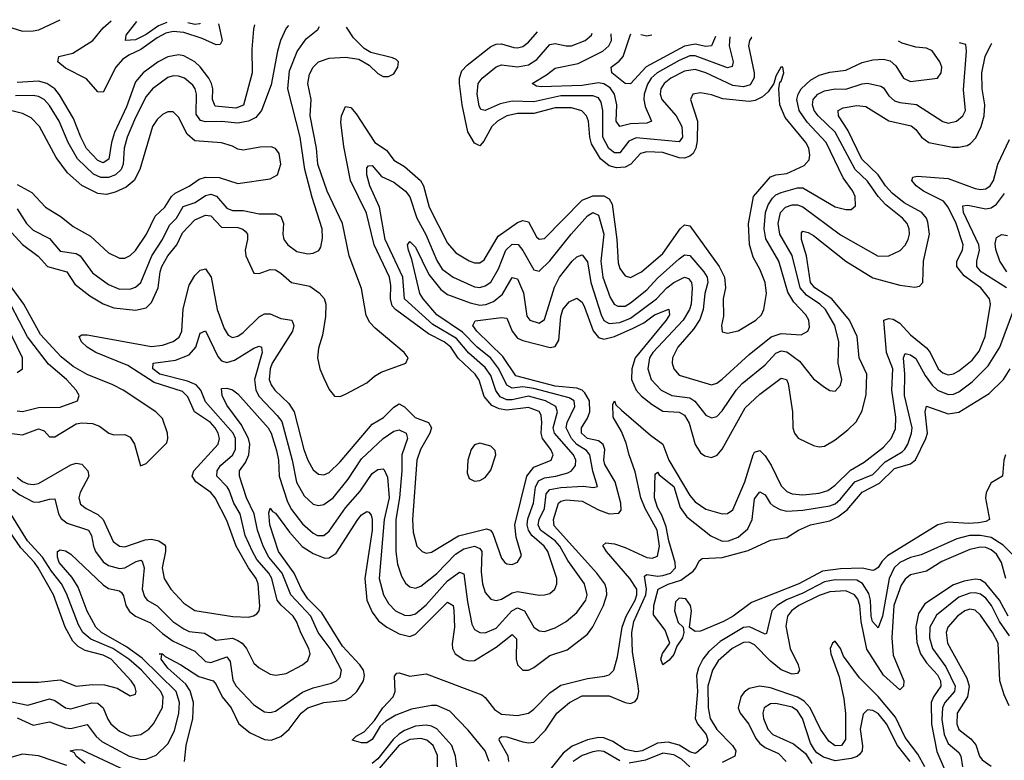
# Model space of a CAD drawing. Header units: inches. Extents: x 1552611 to 1694776, y 811966 to 917215.
# Tile 333 of 549: x 1622720 to 1626379, y 913235 to 915987. Entities that reach past the tile are written whole.
import ezdxf

# ---------------------------------------------------------------- set-up
doc = ezdxf.new("R2010")
doc.units = ezdxf.units.IN
doc.header["$MEASUREMENT"] = 0
doc.layers.add('B6921', color=7, linetype='Continuous')

msp = doc.modelspace()

# ---------------------------------------------------------------- linework, layer by layer
at = {"layer": 'B6921', "color": 5}
for points, elevation in [([(1622650, 915239.9), (1622730, 915152.1), (1622788, 915108), (1622823.3, 915070), (1622894.6, 915050), (1622924, 915004), (1622980.6, 914960.6), (1623030, 914931.5), (1623070, 914915.6), (1623150, 914906.9), (1623190, 914916.6), (1623210, 914935.7), (1623234.2, 914990), (1623241.1, 915050), (1623247.5, 915070), (1623270.3, 915110), (1623303.8, 915150), (1623324.7, 915195.3), (1623370, 915243.8), (1623410, 915260.1), (1623430, 915257.7), (1623470, 915215.9), (1623530, 915215.1), (1623548.9, 915208.9), (1623559.4, 915199.4), (1623565.9, 915190), (1623566.6, 915170), (1623557.7, 915130), (1623560.4, 915110), (1623590, 915045.2), (1623610, 915044.1), (1623650, 915059.1), (1623670, 915056.9), (1623690, 915045.6), (1623730, 915010.1), (1623797.3, 914997.3), (1623832.3, 914972.3), (1623850.6, 914950.6), (1623857.9, 914930), (1623856, 914884), (1623845.2, 914814.8), (1623830, 914766.6), (1623826.3, 914730), (1623834.5, 914690), (1623850, 914654.3), (1623870, 914612.8), (1623890, 914588.2), (1623910, 914586.5), (1623930, 914595), (1624010, 914637), (1624037.6, 914662.4), (1624062.8, 914677.2), (1624154.5, 914710), (1624163.5, 914730), (1624148.9, 914750), (1624040.3, 914840.3), (1624021.1, 914861.1), (1624007.4, 914887.4), (1623990, 914988.3), (1623944.4, 915110), (1623919.2, 915230), (1623862, 915350), (1623827.9, 915450), (1623822.2, 915510), (1623798.9, 915630), (1623803.4, 915690), (1623790.9, 915750), (1623796, 915784), (1623810, 915811), (1623830, 915830.1), (1623870, 915844.4), (1623930, 915848.1), (1623980, 915840), (1624018, 915818), (1624050, 915786.5), (1624070, 915776.5), (1624090, 915775.8), (1624110, 915785.5), (1624124.5, 915810), (1624127, 915830), (1624118.5, 915838.5), (1624105.4, 915845.4), (1624025.1, 915865.1), (1623999.8, 915879.8), (1623959.9, 915919.9), (1623936, 915956), (1623934.2, 915959.8)], 920), ([(1622690, 915956.7), (1622730, 915944.5), (1622770, 915945.1), (1622790.4, 915949.6), (1622870.3, 915987)], 920), ([(1623718.5, 915965.3), (1623710, 915955.1), (1623689.3, 915910), (1623677.5, 915870), (1623654.7, 915745.3), (1623618, 915650), (1623597.1, 915622.9), (1623570.1, 915609.9), (1623530, 915601.9), (1623470, 915609), (1623410, 915606.8), (1623391.9, 915611.9), (1623376, 915636), (1623377, 915710), (1623372, 915730), (1623363.1, 915743.1), (1623331.5, 915770), (1623310, 915777.3), (1623290, 915778.5), (1623270, 915772.7), (1623212.9, 915730), (1623190, 915701.4), (1623150, 915623.4), (1623119.3, 915550), (1623108.4, 915510), (1623104.5, 915450), (1623097.3, 915430), (1623075.5, 915410), (1623050, 915400.2), (1623021.1, 915401.1), (1622993.4, 915413.4), (1622934.9, 915470), (1622899.3, 915530), (1622866.7, 915610), (1622830, 915667.6), (1622810, 915690.7), (1622790, 915701.4), (1622770, 915705.2), (1622704.2, 915704.2)], 940), ([(1623592.4, 915968.5), (1623588.4, 915951.6), (1623582.8, 915877.2), (1623583.9, 915790), (1623551.1, 915668.9), (1623522.4, 915657.6), (1623446.2, 915666.2), (1623436.6, 915690), (1623437.1, 915730), (1623432.3, 915750), (1623422.5, 915770), (1623390, 915811.6), (1623370, 915830.3), (1623330, 915852.7), (1623310, 915856.3), (1623270, 915849.6), (1623233.7, 915830), (1623178.3, 915790), (1623150, 915755.9), (1623116.8, 915663.2), (1623072.3, 915567.7), (1623060.9, 915530), (1623051, 915469), (1623030, 915455.1), (1623010, 915464.2), (1622968.3, 915508.3), (1622946.5, 915550), (1622919.7, 915619.7), (1622867.8, 915707.8), (1622850, 915730.2), (1622820.4, 915750), (1622790, 915758.3), (1622710, 915753.6)], 920), ([(1622710, 915284.1), (1622744.5, 915230), (1622770, 915205), (1622830, 915174), (1622870, 915127.2), (1622930, 915118.4), (1622944.1, 915110), (1622990, 915045.7), (1623050, 915002.5), (1623090, 914985.9), (1623133.1, 914986.9), (1623150, 914993.4), (1623169.6, 915010.4), (1623210.8, 915110), (1623250.3, 915170), (1623276, 915224), (1623302.1, 915250), (1623327.2, 915292.8), (1623372.3, 915307.7), (1623410, 915333.6), (1623430, 915338.7), (1623450.8, 915330.8), (1623490, 915286), (1623510, 915278.2), (1623550, 915277.6), (1623610, 915265.4), (1623670, 915265.3), (1623690, 915255.9), (1623700.1, 915230), (1623697.8, 915190), (1623701.5, 915170), (1623715.5, 915150), (1623750, 915125.5), (1623790, 915116.9), (1623810, 915119), (1623830.8, 915129.2), (1623838.2, 915141.8), (1623845.3, 915174.7), (1623844.1, 915210), (1623806.1, 915326.1), (1623779, 915430), (1623762.2, 915550), (1623715.5, 915730), (1623722.5, 915797.5), (1623751, 915869), (1623784.5, 915915.5), (1623828, 915950), (1623833.9, 915962.3)], 940), ([(1623458.6, 915972), (1623472, 915910), (1623465, 915895), (1623450, 915893.6), (1623397.3, 915917.3), (1623330, 915939.6), (1623290, 915943.2), (1623263.2, 915936.8), (1623230, 915919.2), (1623170, 915875.8), (1623125, 915855), (1623101.4, 915838.6), (1623077.2, 915810), (1623030, 915717.1), (1623010, 915719.4), (1622967.6, 915767.6), (1622890, 915807), (1622861, 915830), (1622865.4, 915850), (1622917.5, 915862.5), (1622991.8, 915910), (1623030, 915956.4), (1623059, 915982.2)], 880), ([(1623266.9, 915976.9), (1623235.9, 915964.1), (1623190, 915931.4), (1623150, 915911.6), (1623112.7, 915910), (1623115.7, 915930), (1623154.5, 915979.7)], 860), ([(1623389.3, 915973.7), (1623388.7, 915971.3), (1623370, 915969.4), (1623344.5, 915974.9)], 860), ([(1622710, 914286.9), (1622730, 914270.7), (1622750, 914262), (1622770, 914259.6), (1622790, 914263.4), (1622910, 914332.1), (1622930, 914339.1), (1622950, 914334.6), (1622972.5, 914310), (1622976.4, 914290), (1622944.2, 914230), (1622939.9, 914210), (1622946, 914186), (1622966.2, 914170), (1623010, 914148.2), (1623029.7, 914130), (1623067.4, 914047.4), (1623090, 914030.6), (1623110, 914028.4), (1623185.8, 914054.2), (1623210, 914056.2), (1623237.1, 914050), (1623256.6, 914036.6), (1623261.5, 914030), (1623261.6, 914010), (1623249.3, 913950), (1623256.8, 913910), (1623280.8, 913870), (1623330, 913818.1), (1623370, 913791.2), (1623511.2, 913768.8), (1623570, 913766.7), (1623589.1, 913770.9), (1623601, 913779), (1623609.9, 913790.1), (1623612.1, 913807.9), (1623606.2, 913890), (1623598.4, 913910), (1623569.4, 913949.4), (1623523.5, 914030), (1623490, 914126), (1623446.3, 914210), (1623429.4, 914230), (1623373.6, 914270), (1623360.2, 914290), (1623366.2, 914310), (1623457.3, 914410), (1623462.4, 914430), (1623457.6, 914450), (1623445.7, 914470), (1623428.4, 914490), (1623369.4, 914529.4), (1623345, 914585), (1623324.7, 914604.7), (1623219, 914639), (1623121.5, 914701.5), (1623002.5, 914750), (1622969.9, 914770), (1622949.4, 914790), (1622941.1, 914810), (1622950, 914816.4), (1622970, 914816.2), (1623210, 914772.6), (1623250, 914777.8), (1623290, 914790.5), (1623312.6, 914807.4), (1623322.3, 914830), (1623327.4, 914912.6), (1623350, 915000.7), (1623370, 915035.8), (1623383.7, 915050), (1623390, 915056.3), (1623410, 915060.7), (1623431.8, 915030), (1623453.8, 914910), (1623479.3, 914839.3), (1623494.6, 914814.6), (1623510, 914806.5), (1623530, 914811), (1623550, 914823.9), (1623610, 914882.3), (1623630, 914893.8), (1623650, 914894.1), (1623690, 914876.5), (1623730.8, 914870), (1623737.9, 914850), (1623733.3, 914830), (1623658.2, 914710), (1623650.1, 914690), (1623647.3, 914650), (1623653.7, 914630), (1623667.2, 914610), (1623720.1, 914560.1), (1623739.2, 914530), (1623775.2, 914390), (1623790, 914350.2), (1623810, 914313.7), (1623830, 914298.3), (1623850, 914295.9), (1623870, 914304.8), (1623910, 914344.3), (1624030, 914483.4), (1624072, 914508), (1624110, 914547.1), (1624130, 914559.4), (1624150, 914548.5), (1624189.2, 914509.2), (1624238.6, 914490), (1624250.1, 914470), (1624243.9, 914450), (1624208.7, 914390), (1624195.6, 914350), (1624179.9, 914130), (1624181.9, 914081.9), (1624195.3, 914030), (1624215.8, 914010), (1624230, 914004.8), (1624250, 914007.8), (1624350, 914069.2), (1624454.4, 914094.4), (1624469.4, 914089.4), (1624477.7, 914077.7), (1624510, 913985.3), (1624523.1, 913970), (1624530, 913964.4), (1624550, 913962), (1624570, 913970.4), (1624584, 913996), (1624564.4, 914064.4), (1624559.8, 914110), (1624604.4, 914290), (1624630, 914323.4), (1624694.7, 914350), (1624702.2, 914370), (1624693.3, 914390), (1624662.6, 914430), (1624657.7, 914450), (1624660.6, 914490), (1624657.3, 914517.3), (1624650, 914530.5), (1624610, 914545.5), (1624530, 914535.8), (1624501.3, 914541.3), (1624473.7, 914553.7), (1624446.2, 914586.2), (1624427.2, 914647.2), (1624412.4, 914670), (1624349.2, 914729.2), (1624322.4, 914770), (1624296.7, 914790), (1624239, 914819), (1624116.7, 914910), (1624104.1, 914924.1), (1624097.3, 914950), (1624098.7, 914998.7), (1624093.4, 915030), (1624036.9, 915150), (1624008.4, 915268.4), (1623949.1, 915390), (1623923.8, 915516.2), (1623913.4, 915606.6), (1623915.3, 915630), (1623930, 915664.5), (1623950, 915660.9), (1623970, 915637.2), (1624039.7, 915530), (1624082.7, 915502.7), (1624110, 915465.5), (1624150, 915441), (1624208.9, 915388.9), (1624220.2, 915370), (1624241.4, 915290), (1624310, 915156.6), (1624340.2, 915120.2), (1624390, 915090.6), (1624410, 915083.8), (1624430, 915083.8), (1624445.6, 915094.4), (1624497.7, 915182.3), (1624570, 915233.6), (1624590, 915240.3), (1624610, 915235.3), (1624640.4, 915180.4), (1624650, 915170.9), (1624670, 915174.4), (1624810, 915316.1), (1624850, 915332.2), (1624890, 915332.9), (1624910, 915321.6), (1624921.1, 915301.1), (1624938.1, 915170), (1624943.9, 915083.9), (1624950, 915062.8), (1624970, 915035.6), (1624990, 915029.5), (1625030, 915049.6), (1625110, 915117.9), (1625174, 915210), (1625190, 915224.7), (1625210, 915221.1), (1625319.2, 915070), (1625338.8, 915030), (1625342.7, 914990), (1625334.1, 914950), (1625335.4, 914884.6), (1625327.4, 914850), (1625330, 914826.8), (1625350, 914821.6), (1625390, 914830.3), (1625455.1, 914870), (1625476.4, 914890), (1625485.1, 914910), (1625495.3, 914970), (1625489.9, 915010), (1625470, 915059.7), (1625444.8, 915104.8), (1625431.9, 915151.9), (1625428.4, 915228.4), (1625446.5, 915330), (1625510, 915402.5), (1625530, 915410.5), (1625570, 915415.9), (1625634.9, 915445.1), (1625653.5, 915466.5), (1625656.2, 915483.8), (1625652.5, 915510), (1625641.1, 915530), (1625563.8, 915623.8), (1625544.3, 915670), (1625540.4, 915730), (1625544.8, 915755.2), (1625550, 915758.8), (1625558.7, 915790), (1625555.3, 915810), (1625548.7, 915810), (1625530, 915777.2), (1625522.3, 915750), (1625500.5, 915719.5), (1625479.8, 915700.2), (1625453.3, 915686.7), (1625430, 915683), (1625332.4, 915692.4), (1625290, 915707.9), (1625250, 915715.8), (1625221.7, 915710), (1625212.7, 915690), (1625238.8, 915610), (1625236.8, 915536.8), (1625232.5, 915510), (1625221.9, 915490), (1625210, 915479.7), (1625190, 915472.6), (1625170, 915473.6), (1625110, 915493), (1625050, 915495.7), (1625027, 915490), (1624990.2, 915449.8), (1624970, 915439.3), (1624937, 915437), (1624910, 915443.4), (1624877.7, 915470), (1624845.1, 915525.1), (1624838.5, 915550), (1624833.8, 915610), (1624826.4, 915630), (1624808.2, 915648.2), (1624770, 915659.2), (1624710, 915659.6), (1624630, 915638.6), (1624570, 915638.6), (1624530, 915629.9), (1624495.8, 915610), (1624473.8, 915590), (1624444.5, 915535.5), (1624430, 915518.1), (1624410, 915527.6), (1624385.4, 915570), (1624364.3, 915670), (1624353.9, 915750), (1624353.5, 915770), (1624363.1, 915796.9), (1624382.2, 915817.8), (1624470, 915887.7), (1624490, 915896), (1624510, 915896.9), (1624556, 915884), (1624570, 915882.5), (1624590, 915887.9), (1624610, 915903.6), (1624644.5, 915941.6)], 880), ([(1625440.3, 915921.2), (1625439.5, 915920.5), (1625431.5, 915910), (1625428.3, 915890), (1625448.8, 915790), (1625448.8, 915771.2), (1625434.7, 915745.3), (1625410, 915736.9), (1625370, 915743), (1625270, 915789.9), (1625230, 915802.2), (1625190, 915795.7), (1625139.8, 915770), (1625114.9, 915750), (1625102.2, 915730), (1625099.7, 915710), (1625105.8, 915690), (1625159.5, 915630), (1625180.1, 915590), (1625182.2, 915550), (1625170, 915532.8), (1625010, 915548.4), (1624983.9, 915536.1), (1624950, 915491.9), (1624930, 915491.6), (1624908.8, 915508.8), (1624886.9, 915550), (1624886.7, 915650), (1624880.9, 915680.9), (1624870, 915696.9), (1624850, 915703.5), (1624730, 915704.2), (1624630, 915682.1), (1624550, 915684.4), (1624505.3, 915674.7), (1624450, 915649.9), (1624433.6, 915653.6), (1624427, 915667), (1624419.6, 915710), (1624423.6, 915750), (1624438.8, 915770), (1624490, 915812.3), (1624510, 915819.1), (1624570, 915812.4), (1624610, 915819.2), (1624641.4, 915838.6), (1624690, 915895.3), (1624710, 915898.9), (1624750, 915889.3), (1624770, 915889.7), (1624821.5, 915910), (1624844.3, 915930), (1624847, 915936.4)], 860), ([(1625358.9, 915923.3), (1625355.6, 915890), (1625371.6, 915830), (1625366.9, 915813.1), (1625350, 915808.1), (1625230, 915853), (1625210, 915852.6), (1625170, 915835.9), (1625089, 915790), (1625066.3, 915770), (1625052.1, 915747.9), (1625039.7, 915710), (1625039.1, 915690), (1625044.6, 915664.6), (1625068.1, 915610), (1625050, 915602.2), (1624990, 915600.4), (1624950, 915590.6), (1624936.6, 915610), (1624938.6, 915670), (1624930.5, 915710), (1624913.4, 915733.4), (1624890, 915748.7), (1624870, 915752.1), (1624810, 915742.2), (1624657.9, 915737.9), (1624640.3, 915740.3), (1624623.5, 915750), (1624677.9, 915782.1), (1624710, 915806.9), (1624795.3, 915824.7), (1624886.4, 915870), (1624909, 915890), (1624918.4, 915910), (1624917.5, 915934.6)], 840), ([(1625305.9, 915924.6), (1625290.6, 915889.4), (1625270, 915886.9), (1625230, 915895.7), (1625190, 915889.1), (1625047.6, 915812.4), (1624990, 915748.4), (1624970, 915749.3), (1624919.9, 915790), (1624917.5, 915810), (1624947.5, 915832.5), (1624962.5, 915850), (1624990, 915932.3), (1624992, 915932.7)], 820), ([(1625028.4, 915931.7), (1625050, 915926.8), (1625068.7, 915930.7)], 820), ([(1622650, 914271.4), (1622720.6, 914220.6), (1622770, 914195.6), (1622790, 914193.6), (1622830, 914205.3), (1622850, 914206), (1622863.3, 914150), (1622873.6, 914133.6), (1622896.5, 914116.5), (1622974.8, 914090), (1622987.1, 914070), (1622993.5, 914030), (1623001.8, 914010), (1623030, 913972), (1623050, 913958.1), (1623090, 913947.2), (1623110, 913950.1), (1623153.1, 913973.1), (1623170, 913978.1), (1623175.1, 913975.1), (1623181.6, 913950), (1623175.1, 913870), (1623183.1, 913843.1), (1623193.9, 913830), (1623230, 913808.3), (1623288.4, 913750), (1623330, 913722.7), (1623350, 913713.5), (1623406.9, 913706.9), (1623450, 913680.6), (1623510, 913688), (1623530, 913680.4), (1623545.9, 913670), (1623563, 913650), (1623590, 913596.1), (1623610, 913578.6), (1623650, 913554.9), (1623671.3, 913551.3), (1623710, 913557.1), (1623770.8, 913590), (1623790, 913605.8), (1623798.6, 913630), (1623794.5, 913650), (1623765.4, 913705.4), (1623748.3, 913750), (1623735.4, 913770), (1623690.8, 913810.8), (1623676.9, 913830), (1623657.2, 913910), (1623645.8, 913930), (1623601.2, 913981.2), (1623584.3, 914010), (1623557.8, 914070), (1623539.1, 914150), (1623515.9, 914190), (1623498.1, 914238.1), (1623491.1, 914251.1), (1623452.4, 914290), (1623453.1, 914310), (1623465.6, 914330), (1623510, 914368.9), (1623521.8, 914390), (1623521.7, 914430), (1623512.8, 914450), (1623410, 914566.4), (1623393.1, 914610), (1623375, 914630), (1623343.8, 914643.8), (1623240.8, 914670), (1623214.4, 914690), (1623216.2, 914710), (1623298.2, 914721.8), (1623350, 914741.5), (1623373.9, 914770), (1623390, 914821.6), (1623409.8, 914830.2), (1623455.5, 914735.5), (1623470, 914719.1), (1623490, 914712.6), (1623518.3, 914721.7), (1623590, 914766), (1623610, 914773.9), (1623618, 914770), (1623620.9, 914750), (1623592.3, 914650), (1623597.1, 914610), (1623610, 914587.2), (1623676.6, 914516.6), (1623693.2, 914493.2), (1623731.8, 914350), (1623748.4, 914268.4), (1623776.9, 914216.9), (1623810, 914186), (1623830, 914181.9), (1623850, 914184.8), (1623885, 914210), (1623940, 914280), (1623990, 914355.1), (1624070, 914430.5), (1624110, 914457.5), (1624130, 914463), (1624155.9, 914450), (1624161.3, 914430), (1624139.8, 914370), (1624139.9, 914310), (1624131.4, 914210), (1624117.1, 914130), (1624117.3, 914010), (1624123.8, 913963.8), (1624138.9, 913918.9), (1624153.5, 913893.5), (1624170, 913879), (1624190, 913874.5), (1624210, 913881.9), (1624270, 913928.3), (1624338.7, 914001.3), (1624370, 914020.3), (1624410, 914030.4), (1624430, 914021.9), (1624436.6, 914010), (1624435, 913935), (1624440.1, 913890), (1624450, 913858.2), (1624470, 913833.6), (1624490, 913828.5), (1624510, 913833.4), (1624550, 913857.6), (1624570, 913862), (1624650, 913848.4), (1624670, 913849.5), (1624690, 913855), (1624707.9, 913870), (1624715.5, 913890), (1624715.3, 913910), (1624681.9, 914010), (1624668.1, 914030), (1624622.4, 914070), (1624610.6, 914090), (1624605.9, 914110), (1624607.8, 914132.2), (1624629.5, 914190), (1624636.3, 914250), (1624647.1, 914272.9), (1624670, 914284.3), (1624712, 914290), (1624756.6, 914303.4), (1624769.9, 914310.1), (1624785, 914330), (1624786.8, 914350), (1624777.3, 914370), (1624706.6, 914450), (1624702.6, 914470), (1624717.7, 914530), (1624712.4, 914550), (1624673.4, 914570), (1624610, 914587.5), (1624550, 914573.7), (1624530, 914574.3), (1624505.5, 914585.5), (1624488.8, 914608.8), (1624470, 914665.1), (1624450, 914694.4), (1624388.2, 914748.2), (1624342.3, 914802.3), (1624254.8, 914854.8), (1624149.2, 914949.2), (1624143.6, 915030), (1624078.3, 915170), (1624056.8, 915290), (1624020.7, 915370), (1624009.9, 915410), (1624010, 915436), (1624016.2, 915443.8), (1624030, 915445.3), (1624064, 915404), (1624110, 915383.4), (1624153.8, 915350), (1624169.2, 915329.2), (1624195.6, 915250), (1624228.6, 915188.6), (1624270, 915092), (1624290, 915060.1), (1624330, 915030.1), (1624410, 914993.6), (1624430, 914991.3), (1624450, 914997.4), (1624470, 915011.6), (1624499, 915061), (1624526.5, 915130), (1624550, 915152.3), (1624571.8, 915151.8), (1624590, 915128.9), (1624630, 915057.4), (1624650, 915052.3), (1624690, 915091.1), (1624768.7, 915190), (1624830, 915257.9), (1624850, 915270.8), (1624870, 915260.5), (1624890, 915190), (1624878.7, 915090), (1624886.4, 915030), (1624914, 914954), (1624929.3, 914929.3), (1624942.7, 914922.7), (1624970, 914922.9), (1624990, 914934.2), (1625050, 914983.4), (1625090, 915026.6), (1625170, 915098.7), (1625190, 915112.7), (1625210, 915111), (1625262.5, 915050), (1625274.1, 915030), (1625276.4, 915010), (1625265.2, 914970), (1625259.1, 914910), (1625246.9, 914873.1), (1625223.2, 914836.8), (1625165.7, 914770), (1625146, 914730), (1625144.8, 914710), (1625150.1, 914690), (1625170, 914665.7), (1625290, 914630.1), (1625310, 914636.1), (1625330, 914651.5), (1625430, 914742.9), (1625511.8, 914808.2), (1625550, 914820.6), (1625624.2, 914815.8), (1625648.6, 914830), (1625655.1, 914844.9), (1625652.7, 914870), (1625640.5, 914890), (1625597, 914937), (1625573.8, 914973.8), (1625541.2, 915090), (1625492.6, 915172.6), (1625486.4, 915210), (1625491, 915270), (1625501, 915299), (1625516.6, 915323.4), (1625530, 915336.5), (1625550, 915344.8), (1625610, 915362.6), (1625630, 915361.8), (1625750, 915291.9), (1625790, 915281.4), (1625810, 915281.3), (1625825.2, 915294.8), (1625824.1, 915330), (1625815.8, 915350), (1625779.6, 915399.6), (1625717.1, 915530), (1625645.7, 915605.7), (1625616.1, 915650), (1625607.4, 915690), (1625612.4, 915710), (1625624.2, 915730), (1625657.8, 915762.2), (1625690, 915780.9), (1625730, 915791.7), (1625790, 915799.1), (1625850, 915828.3), (1625890, 915837.9), (1625930, 915839.8), (1625954, 915834), (1625975.6, 915815.6), (1626003.5, 915770), (1626030, 915756.9), (1626130, 915769.4), (1626144.5, 915790), (1626146, 915810), (1626139.6, 915830), (1626110, 915871.7), (1626090, 915880.9), (1626050, 915885.1), (1625999.5, 915899.5), (1625985, 915907.2)], 860), ([(1622710, 913392.1), (1622770, 913365), (1622830, 913377.7), (1622890, 913355.7), (1622910, 913353), (1622970, 913367.6), (1623003.3, 913323.3), (1623024.9, 913304.9), (1623126.1, 913250), (1623170, 913238.1), (1623190, 913238.9), (1623226.8, 913253.2), (1623270, 913295.7), (1623295.3, 913344.7), (1623311.1, 913410), (1623313.8, 913450), (1623300.6, 913490), (1623174.4, 913614.4), (1623116, 913656), (1623024, 913710), (1623002.6, 913730), (1622970, 913788.6), (1622937.5, 913877.5), (1622914.1, 913914.1), (1622866.5, 913970), (1622859.9, 913990), (1622859.7, 914010), (1622870, 914016.9), (1622890, 914013.5), (1622910, 914000.2), (1623030, 913886.3), (1623050, 913872.8), (1623090, 913865), (1623098.5, 913858.5), (1623106, 913846), (1623114.1, 913810), (1623127.5, 913787.5), (1623150, 913770.1), (1623206, 913746), (1623250, 913705.3), (1623290, 913677), (1623370, 913639.9), (1623410, 913601.6), (1623430, 913598.4), (1623490, 913618.8), (1623501.5, 913601.5), (1623512.2, 913532.2), (1623523.8, 913510), (1623590, 913440.5), (1623630, 913415.3), (1623650, 913412.5), (1623670, 913417.8), (1623770, 913487.8), (1623810, 913504.3), (1623878.6, 913521.4), (1623897.1, 913530), (1623910, 913543.5), (1623915.4, 913570), (1623872.8, 913650), (1623828.7, 913710), (1623801.4, 913770), (1623727.7, 913850), (1623695.3, 913930), (1623645.8, 913990), (1623624.6, 914030), (1623603.1, 914090), (1623590.4, 914150), (1623562.3, 914210), (1623536, 914290), (1623537.1, 914310), (1623558.4, 914341.6), (1623571, 914370), (1623575.2, 914410), (1623570.2, 914430), (1623543.1, 914483.1), (1623490, 914554), (1623471.7, 914590), (1623470, 914615.8), (1623490, 914617.8), (1623510, 914611.1), (1623530, 914596.5), (1623643.3, 914470), (1623654.4, 914450), (1623674.1, 914385.9), (1623681.8, 914350), (1623684.1, 914290), (1623714.7, 914194.7), (1623730, 914166.4), (1623770, 914113.1), (1623810, 914078.4), (1623826.4, 914070), (1623850, 914070.1), (1623870, 914086.1), (1623930, 914173.4), (1623984.7, 914235.3), (1624030, 914300.3), (1624050, 914315.1), (1624070, 914317.9), (1624074.3, 914314.3), (1624087, 914287), (1624092.7, 914210), (1624074.2, 914130), (1624056, 913910), (1624071.3, 913850), (1624090, 913816.8), (1624116.1, 913790), (1624150, 913773.7), (1624170, 913772.3), (1624190, 913779.3), (1624230, 913812.4), (1624310, 913901.6), (1624354.3, 913934.3), (1624370, 913927), (1624383.3, 913823.3), (1624400.2, 913740.2), (1624410, 913721), (1624429.2, 913709.2), (1624450, 913708.2), (1624490, 913725.5), (1624548.1, 913790), (1624570, 913800.7), (1624595.8, 913790), (1624630, 913729.3), (1624650, 913716.1), (1624670, 913713.6), (1624710, 913726.3), (1624750, 913750.8), (1624790, 913783.9), (1624823.1, 913830), (1624828.3, 913850), (1624818.1, 913890), (1624756.9, 913976.9), (1624726.3, 914030), (1624709.6, 914050), (1624654.7, 914090), (1624646.1, 914110), (1624650, 914130), (1624669.3, 914170), (1624675.7, 914224.3), (1624690, 914240.6), (1624730, 914248.8), (1624813.5, 914253.5), (1624851.7, 914248.3), (1624867.3, 914252.7), (1624849.7, 914309.7), (1624838.5, 914370), (1624825.4, 914385.4), (1624790, 914408.7), (1624770.6, 914430), (1624751, 914470), (1624754.4, 914490), (1624783, 914550), (1624780.6, 914570), (1624761.8, 914581.8), (1624630, 914616.9), (1624590, 914622), (1624550, 914617.8), (1624530, 914628.5), (1624500.5, 914690), (1624470, 914728.9), (1624420.2, 914770), (1624365.3, 914825.3), (1624270, 914889.7), (1624219.1, 914950), (1624206.9, 914970), (1624176.5, 915096.4), (1624164.3, 915130), (1624160.7, 915150), (1624170, 915162.8), (1624190, 915142.2), (1624240.4, 915040.4), (1624284.6, 914984.6), (1624310, 914966.1), (1624394.2, 914934.2), (1624430, 914926.3), (1624451.3, 914928.7), (1624480.3, 914939.7), (1624513.4, 914966.6), (1624550, 915028.7), (1624570, 915024.4), (1624592.1, 914972.1), (1624604.6, 914884.6), (1624615.5, 914870), (1624650, 914859.6), (1624670, 914873.2), (1624706.8, 914993.2), (1624725.9, 915030), (1624772.9, 915090), (1624790, 915105.7), (1624810, 915113.5), (1624830, 915087.4), (1624841.9, 915010), (1624880.1, 914890), (1624890, 914869.2), (1624910, 914857.4), (1624950, 914861.1), (1624990, 914877.2), (1625086.6, 914950), (1625124.2, 914990), (1625150, 915009.7), (1625190, 915029.6), (1625204.6, 915024.6), (1625216.4, 915010), (1625218.2, 914990), (1625214.6, 914930), (1625208.9, 914910), (1625185, 914870), (1625072.2, 914750), (1625060.1, 914730), (1625053.8, 914690), (1625066.8, 914650), (1625103.8, 914610), (1625143.6, 914590), (1625210, 914582.2), (1625228.7, 914568.7), (1625270, 914517.2), (1625290, 914506.8), (1625310, 914512.3), (1625330, 914533.4), (1625382.2, 914610), (1625404.7, 914635.3), (1625490, 914704.2), (1625530, 914748.3), (1625550, 914756.5), (1625570, 914752.2), (1625617.9, 914717.9), (1625670, 914652.4), (1625710, 914621.1), (1625730, 914608.4), (1625750, 914606.4), (1625770, 914628.4), (1625774.8, 914650), (1625761.5, 914710), (1625763.2, 914790), (1625749.2, 914850), (1625713.6, 914910), (1625692.6, 914930), (1625643, 914963), (1625620, 914990), (1625590.3, 915110.3), (1625543.9, 915190), (1625538.7, 915230), (1625546.9, 915270), (1625565.5, 915290), (1625590, 915298.9), (1625610, 915299.3), (1625630, 915291.5), (1625770, 915187.2), (1625910, 915108.5), (1625950, 915109.5), (1625991.1, 915128.9), (1626010, 915149.3), (1626021.5, 915170), (1626026.3, 915190), (1626024.9, 915210), (1626017.1, 915230), (1626000.5, 915250), (1625938.5, 915298.5), (1625909.8, 915329.7), (1625870, 915386.5), (1625824.3, 915430), (1625750, 915568.7), (1625687.5, 915630), (1625672.6, 915650), (1625666.2, 915670), (1625668.5, 915690), (1625685.9, 915710), (1625710, 915722.6), (1625750, 915729.7), (1625790, 915728.4), (1625850, 915748.9), (1625870, 915750.5), (1625920.1, 915740.1), (1625930, 915734.3), (1625950, 915704.1), (1625970, 915685.5), (1625990, 915679.1), (1626051.7, 915671.7), (1626150, 915608.3), (1626170, 915603), (1626201.1, 915610), (1626224.1, 915630), (1626234.2, 915650), (1626226.8, 915726.8), (1626238.2, 915870), (1626235.2, 915895.2), (1626212.6, 915901.4)], 840), ([(1623331.6, 913230), (1623338.8, 913290), (1623362.9, 913390), (1623365, 913450), (1623352.8, 913492.8), (1623337.4, 913517.4), (1623270, 913577), (1623245.6, 913610), (1623247.9, 913627.9), (1623238, 913630), (1623250, 913630.7), (1623260.2, 913620.2), (1623318, 913590), (1623385.8, 913545.8), (1623438.1, 913530), (1623450, 913516.3), (1623472.5, 913470), (1623505.4, 913430), (1623534, 913370), (1623576.7, 913336.7), (1623630, 913312.3), (1623654.5, 913310), (1623690, 913322.7), (1623721.6, 913350), (1623766.1, 913410), (1623791, 913429), (1623850, 913449.5), (1623930, 913458.2), (1623950, 913468.9), (1623973.1, 913490), (1623997.8, 913530), (1624001.3, 913550), (1623996.8, 913570), (1623984.2, 913590), (1623918.8, 913658.8), (1623842.9, 913782.9), (1623790, 913834.9), (1623767.2, 913870), (1623739.7, 913930), (1623680.8, 914010), (1623648.6, 914110), (1623646, 914154), (1623650, 914172.2), (1623658.8, 914158.8), (1623670, 914153.5), (1623722.3, 914082.3), (1623769.6, 914029.6), (1623810, 914002.8), (1623853.7, 913986.3), (1623870, 913986.7), (1623895.9, 914004.1), (1623975.8, 914130), (1623990, 914146.9), (1624010, 914159.8), (1624016.8, 914156.8), (1624025.5, 914145.5), (1624029.2, 914129.2), (1624030, 914090), (1624001.9, 913910), (1624009.4, 913830), (1624030, 913785.1), (1624053.1, 913753.1), (1624083.4, 913730), (1624130, 913704.4), (1624170, 913694.8), (1624190, 913703.3), (1624310, 913822), (1624330, 913810.2), (1624332.9, 913792.9), (1624335.6, 913730), (1624327.3, 913667.2), (1624328.3, 913650), (1624338.5, 913630), (1624370, 913609), (1624390, 913604.1), (1624410, 913605.9), (1624490, 913654.9), (1624550, 913702.6), (1624565.5, 913685.5), (1624564.5, 913610), (1624569.1, 913590), (1624590, 913569.4), (1624610, 913570.1), (1624630, 913579.6), (1624690, 913624.6), (1624754.4, 913645.6), (1624830, 913703.1), (1624850, 913730.1), (1624889.3, 913810), (1624901.2, 913850), (1624900.4, 913870), (1624893.6, 913890), (1624864.9, 913930), (1624706.2, 914106.2), (1624702.8, 914130), (1624721.6, 914190), (1624730, 914197.9), (1624750, 914202.1), (1624810, 914197.7), (1624870, 914165.3), (1624910, 914150.1), (1624946.6, 914153.4), (1624955.3, 914164.7), (1624954, 914190), (1624932.7, 914270), (1624894.5, 914334.5), (1624890.7, 914350), (1624893.9, 914390), (1624888.2, 914408.2), (1624870, 914421.4), (1624829.4, 914430), (1624807.7, 914450), (1624808, 914470), (1624830, 914505.5), (1624838.6, 914530), (1624837.4, 914570), (1624819.7, 914599.7), (1624809.7, 914609.7), (1624790, 914617.8), (1624710, 914625.4), (1624563.7, 914663.7), (1624515, 914735), (1624418.9, 914830), (1624404.1, 914850), (1624412.4, 914867.6), (1624510, 914880.6), (1624530, 914877.7), (1624549.7, 914830), (1624570, 914803.7), (1624590, 914794.3), (1624691.5, 914768.5), (1624710, 914772.4), (1624723.7, 914796.3), (1624730, 914883.8), (1624737.7, 914910), (1624761.6, 914938.4), (1624790, 914952.1), (1624810, 914937), (1624819.1, 914919.1), (1624850.4, 914830.4), (1624870, 914805.6), (1624890, 914799.1), (1624930, 914809.6), (1624999.9, 914840.1), (1625039, 914861), (1625078.8, 914890), (1625131.7, 914911.7), (1625133.9, 914890), (1625121.8, 914870), (1625007.3, 914730), (1624994.6, 914690), (1624993.8, 914650), (1625010.1, 914610), (1625030, 914587.3), (1625070, 914556.6), (1625110, 914532.7), (1625170, 914527.9), (1625190, 914517.5), (1625207.8, 914487.8), (1625230, 914408.4), (1625250, 914377.7), (1625265.9, 914365.9), (1625290, 914360.4), (1625311, 914369), (1625330, 914390.8), (1625415.8, 914544.2), (1625470, 914594.8), (1625550, 914655), (1625569.4, 914649.4), (1625575.1, 914635.1), (1625592.1, 914530), (1625592.9, 914470), (1625598.9, 914450), (1625612.4, 914432.4), (1625670, 914405.1), (1625690, 914400.1), (1625710, 914402.2), (1625750, 914425.7), (1625796.8, 914463.2), (1625827.6, 914492.4), (1625850, 914533.6), (1625865.7, 914594.3), (1625867.8, 914670), (1625839.3, 914730), (1625832.1, 914810), (1625802.9, 914870), (1625737.7, 914950), (1625674.8, 914990), (1625659, 915010), (1625643.3, 915110), (1625625.3, 915170), (1625624.6, 915195.4), (1625630, 915200.7), (1625650, 915196.3), (1625670, 915184.6), (1625789.8, 915089.8), (1625890, 915027.8), (1625990, 915000.3), (1626046.6, 914993.4), (1626063.1, 914996.9), (1626075.5, 915010), (1626078.7, 915090), (1626101.2, 915190), (1626094.6, 915234.6), (1626088.9, 915250), (1626072.7, 915270), (1626006.8, 915306.8), (1625962.3, 915342.3), (1625936.6, 915370), (1625910, 915410.3), (1625849.2, 915469.2), (1625796.7, 915576.7), (1625762.8, 915630), (1625761.3, 915650), (1625780.4, 915659.6), (1625830, 915668.1), (1625864.1, 915664.1), (1625950, 915611.6), (1626032.8, 915592.8), (1626050, 915579.1), (1626070.7, 915550), (1626098.5, 915530), (1626186.4, 915513.6), (1626210, 915512.9), (1626240.4, 915519.6), (1626253.3, 915526.7), (1626272.2, 915547.8), (1626293.2, 915590), (1626304.2, 915630), (1626306.8, 915670), (1626296.4, 915730), (1626295.4, 915790), (1626307.1, 915850), (1626330, 915896.3), (1626332.3, 915898.4)], 820), ([(1622710, 915374.4), (1622764.5, 915344.5), (1622815, 915290), (1622874.2, 915254.2), (1622918.2, 915218.2), (1622983, 915183), (1623050, 915120.5), (1623090, 915101.1), (1623110, 915101.1), (1623130, 915110.1), (1623150, 915129.5), (1623190.3, 915190), (1623223.1, 915256.9), (1623258.9, 915290), (1623284, 915330), (1623297.4, 915342.6), (1623350, 915368.8), (1623386, 915394), (1623410, 915401.3), (1623460.4, 915400.4), (1623530, 915378.3), (1623650, 915395.8), (1623677.3, 915410), (1623690.5, 915449.5), (1623683.8, 915490), (1623670, 915508.4), (1623653.9, 915513.9), (1623612.8, 915512.8), (1623550, 915501.7), (1623530, 915505.3), (1623510, 915516.8), (1623470, 915529.8), (1623370, 915536.8), (1623341.4, 915561.4), (1623310, 915625), (1623290, 915644.6), (1623270, 915644.5), (1623250, 915634.9), (1623230, 915616.3), (1623213.5, 915590), (1623166.5, 915430), (1623145.2, 915390), (1623115.9, 915364.1), (1623074.5, 915345.5), (1623042.1, 915337.9), (1623010, 915340.7), (1622950.2, 915370.2), (1622897.9, 915417.9), (1622854.9, 915474.9), (1622793.6, 915590), (1622762.5, 915622.5), (1622730, 915637.9), (1622650, 915658.4)], 960), ([(1624463.7, 913230), (1624449.7, 913270), (1624386.7, 913346.6), (1624317.6, 913417.6), (1624270, 913438), (1624250, 913438.5), (1624175.9, 913424.1), (1624117.5, 913402.5), (1624080.2, 913379.7), (1624059, 913361), (1624030, 913311.5), (1624010, 913299.6), (1623990, 913299.5), (1623955.6, 913310), (1623970, 913324.4), (1624000.1, 913339.9), (1624037.6, 913382.4), (1624068.7, 913430), (1624107.9, 913470), (1624115.5, 913490), (1624113, 913547), (1624121.6, 913558.4), (1624130, 913559.8), (1624170, 913547), (1624230, 913556.1), (1624437.4, 913477.4), (1624450, 913467.9), (1624483.5, 913423.5), (1624510, 913406.3), (1624570, 913401.5), (1624610.2, 913409.8), (1624630, 913424.2), (1624690, 913485.2), (1624730, 913514), (1624830, 913539), (1624893.2, 913546.8), (1624910, 913552.4), (1624927.6, 913570), (1624941.1, 913618.9), (1624958.4, 913730), (1624972.9, 913770), (1625007.3, 913830), (1625013.1, 913850), (1625012.7, 913870), (1624987.6, 913910), (1624899.8, 914010), (1624886.8, 914033.2), (1624897.5, 914042.5), (1624930, 914038.8), (1624970, 914026), (1625050, 913988.8), (1625070, 913985.2), (1625090, 913993), (1625097.3, 914030), (1625089, 914090), (1625043.9, 914170), (1625027.3, 914210), (1625007, 914307), (1624984.1, 914370), (1624973.6, 914413.6), (1624956.4, 914456.4), (1624925.4, 914510), (1624923.3, 914556.7), (1624929.8, 914570.2), (1624935.4, 914555.4), (1624956, 914536), (1625063.5, 914443.5), (1625109.2, 914410), (1625132, 914350), (1625210, 914218.3), (1625230, 914195.7), (1625270, 914168.5), (1625330, 914150.6), (1625350, 914151.4), (1625370, 914165.4), (1625414.1, 914270), (1625445.1, 914370), (1625450, 914379.4), (1625470, 914386.3), (1625490, 914366.2), (1625511.9, 914331.9), (1625550, 914254.4), (1625570, 914233.9), (1625590, 914225.4), (1625630, 914221.1), (1625690, 914227.6), (1625722.9, 914237.1), (1625750, 914256.8), (1625807.2, 914312.8), (1625858, 914342), (1625930, 914397.8), (1625958, 914430), (1625973.7, 914466.3), (1625976, 914510), (1625961.2, 914610), (1625964, 914690), (1625941.2, 914750), (1625930.9, 914870), (1625950, 914876.9), (1625965.8, 914874.2), (1625990, 914859.7), (1626030, 914815.4), (1626090, 914767.2), (1626103.1, 914750), (1626132.7, 914690), (1626150, 914674.3), (1626170, 914667.7), (1626190, 914670.9), (1626210, 914681.5), (1626258.6, 914721.4), (1626284.8, 914755.2), (1626307.8, 914810), (1626327, 914930), (1626323.4, 914950), (1626290.8, 914990), (1626230, 915035.7), (1626202.7, 915070), (1626202.8, 915090), (1626222.7, 915130), (1626225.4, 915150), (1626199.4, 915230), (1626170, 915290), (1626152.1, 915312.1), (1626078.6, 915350), (1626051.5, 915370), (1626034.5, 915390), (1626038.7, 915401.3), (1626054.7, 915405.3), (1626170, 915396.5), (1626270, 915359.3), (1626290, 915355.7), (1626310, 915358.5), (1626326.1, 915370), (1626338.9, 915390), (1626354.2, 915450), (1626398.1, 915541.9)], 780), ([(1626386.8, 914990), (1626292.1, 915050), (1626276.7, 915070), (1626276.2, 915090), (1626286.2, 915130), (1626283.7, 915150), (1626226.5, 915270), (1626224.9, 915295.1), (1626242.5, 915297.5), (1626310, 915284.3), (1626330, 915287.5), (1626350, 915301.3), (1626379, 915341)], 760), ([(1626387.6, 915050), (1626361.4, 915090), (1626347.3, 915132.7), (1626345, 915155), (1626350, 915177), (1626370, 915188.9), (1626390, 915185.2)], 740), ([(1622690, 914449.4), (1622730, 914443.6), (1622790, 914466.6), (1622810, 914459), (1622830, 914436.3), (1622850, 914436.6), (1622930, 914484.5), (1622950, 914489), (1622990, 914486.9), (1623016.1, 914476.1), (1623050.4, 914450.4), (1623070, 914444.4), (1623110, 914445.4), (1623130, 914435.5), (1623145.8, 914410), (1623168.9, 914328.9), (1623190, 914337.7), (1623266.1, 914413.9), (1623270.5, 914430), (1623269.2, 914450.8), (1623250, 914504.5), (1623225.6, 914530), (1623104.3, 914610), (1623066.3, 914630), (1622970, 914668.1), (1622918.7, 914698.7), (1622873.9, 914733.9), (1622796.5, 914816.5), (1622735.6, 914930), (1622682.3, 915002.3)], 920), ([(1622710, 914675.8), (1622730.6, 914689.4), (1622730.4, 914730), (1622651.8, 914891.8)], 960), ([(1622710, 914533.6), (1622730, 914530.7), (1622790, 914545.8), (1622870, 914547.1), (1622934.3, 914570), (1622940.4, 914590), (1622929, 914610), (1622893.3, 914650), (1622827.2, 914707.2), (1622748.1, 914808.1), (1622687.1, 914927.1)], 940), ([(1624537, 913230), (1624535.4, 913250), (1624501.4, 913310), (1624502.7, 913317.3), (1624510, 913322.6), (1624530, 913321.9), (1624590, 913303.3), (1624610, 913299.5), (1624630, 913302.3), (1624673.3, 913346.7), (1624715.3, 913410), (1624762.8, 913450), (1624810, 913473.8), (1624910, 913473.7), (1624970, 913448.9), (1624990, 913445.5), (1625006.4, 913453.6), (1625015, 913465), (1625020.2, 913490), (1625018.5, 913510), (1624997.5, 913637.5), (1624994.2, 913710), (1625002.1, 913750), (1625046.5, 913850), (1625048.9, 913870), (1625041.5, 913918.5), (1625050, 913925.5), (1625090, 913918.8), (1625110, 913920.8), (1625137.9, 913930), (1625156.2, 913950), (1625155.9, 913970), (1625131.7, 914050), (1625121.7, 914101.7), (1625105.7, 914145.7), (1625090, 914173.8), (1625079.2, 914210), (1625081.5, 914298.5), (1625090, 914306), (1625095.8, 914295.8), (1625150, 914251.6), (1625174.6, 914174.6), (1625198.9, 914138.9), (1625288.2, 914068.2), (1625330, 914049.4), (1625353.3, 914050), (1625390, 914064.3), (1625425.3, 914094.7), (1625441.2, 914130), (1625450, 914206), (1625470, 914232.8), (1625490, 914221.6), (1625508.6, 914190), (1625519.8, 914179.8), (1625546.3, 914166.3), (1625570, 914160.8), (1625630, 914163.9), (1625730, 914180.4), (1625750, 914188.2), (1625770, 914204.7), (1625823.4, 914270), (1625890, 914296.8), (1625935.9, 914344.1), (1625998.9, 914381.1), (1626009.5, 914390.5), (1626019.6, 914410), (1626033.9, 914450), (1626036, 914470), (1626007.8, 914590), (1626009.3, 914670), (1626003.7, 914730), (1626010, 914746.9), (1626030, 914742.1), (1626050, 914727.5), (1626084.4, 914664.4), (1626110, 914628.2), (1626130, 914610.1), (1626170, 914593.6), (1626190, 914595.4), (1626210, 914603.4), (1626259.4, 914640.6), (1626319.2, 914700.8), (1626362.3, 914770), (1626413.7, 914910)], 760), ([(1626383.2, 914370), (1626377.3, 914350), (1626372.3, 914290), (1626330, 914265.4), (1626311, 914230), (1626308.5, 914208.5), (1626323.6, 914130), (1626310, 914122.1), (1626283.1, 914116.9), (1626245.3, 914114.7), (1626170, 914120.1), (1626132.2, 914110), (1625944.9, 913995.1), (1625925, 913975), (1625910, 913951.3), (1625897, 913943), (1625890, 913939.9), (1625850, 913948.1), (1625770, 913946.2), (1625702.9, 913937.1), (1625615.3, 913890), (1625439.3, 913820.7), (1625371, 913770), (1625335.6, 913750), (1625250, 913714), (1625230, 913712.7), (1625208.7, 913728.7), (1625216.2, 913790), (1625212.3, 913810), (1625194.9, 913834.9), (1625170, 913837.4), (1625156.7, 913823.3), (1625153.4, 913790), (1625166.8, 913746.8), (1625184.9, 913730), (1625188, 913710), (1625182.4, 913690), (1625161.4, 913658.6), (1625150, 913627.3), (1625133.4, 913606.6), (1625109.8, 913589.8), (1625101.7, 913610), (1625108.9, 913631.1), (1625136, 913670), (1625118.8, 913718.8), (1625075.4, 913775.4), (1625076.7, 913810), (1625092.8, 913870), (1625130, 913888.9), (1625176.3, 913903.7), (1625221.9, 913938.1), (1625232.6, 913950), (1625244.3, 913975.7), (1625255.9, 913984.1), (1625330, 913988.2), (1625426.3, 914013.7), (1625510, 914052.1), (1625570, 914063.2), (1625613.3, 914090), (1625658.3, 914110), (1625730, 914124.9), (1625760.4, 914139.6), (1625794.2, 914165.8), (1625850, 914231.2), (1625914.9, 914265.1), (1625970, 914318.6), (1626030, 914336.6), (1626049, 914351), (1626087.6, 914430), (1626093.2, 914450), (1626084.4, 914530), (1626089.9, 914550.1), (1626170, 914521.8), (1626210, 914527.9), (1626321.9, 914598.1), (1626375.8, 914650), (1626400.3, 914690)], 740), ([(1622690, 913451.5), (1622750, 913439), (1622830, 913463), (1622850, 913456.4), (1622889.3, 913429.3), (1622910, 913426.4), (1622988.2, 913448.2), (1623010, 913446.5), (1623029.8, 913429.8), (1623046.9, 913386.9), (1623058.4, 913370), (1623090, 913343), (1623130, 913324.3), (1623170, 913330.7), (1623199, 913350), (1623217.5, 913370), (1623250, 913430.4), (1623252.5, 913470), (1623243.6, 913490), (1623172.9, 913570), (1623125.1, 913610), (1623065.7, 913650), (1622984.6, 913684.6), (1622954.6, 913710), (1622938, 913738), (1622894.2, 913854.2), (1622874.5, 913890), (1622837.6, 913937.6), (1622804.7, 913990), (1622748.1, 914050), (1622680.1, 914160.1)], 860), ([(1622690, 913525.5), (1622790, 913525.5), (1622870, 913533.4), (1622930, 913510.6), (1622990, 913516.4), (1623035.3, 913515.3), (1623082.1, 913502.1), (1623130, 913473.7), (1623150, 913480.7), (1623152.5, 913490), (1623147.3, 913510), (1623133.3, 913530), (1623059.7, 913610), (1623030, 913625.7), (1622963.1, 913643.1), (1622937.5, 913657.5), (1622917.2, 913677.2), (1622889, 913729), (1622845.8, 913850), (1622788, 913950), (1622774.8, 913970), (1622724, 914024), (1622650.8, 914130.8)], 880), ([(1626410, 913997.9), (1626374.2, 914034.2), (1626330, 914062.9), (1626290.6, 914070.6), (1626249.7, 914070.3), (1626202.3, 914057.7), (1626070, 913998.1), (1626030, 913988.1), (1625990.1, 913970), (1625968.9, 913950), (1625950.3, 913910), (1625926.1, 913770), (1625910, 913726.8), (1625889.2, 913750), (1625884, 913770), (1625881.2, 913830), (1625874.6, 913854.6), (1625852.2, 913892.2), (1625830, 913903.7), (1625750, 913905.4), (1625710, 913897.3), (1625630, 913856), (1625568.9, 913831.1), (1625534.6, 913810), (1625515.1, 913790), (1625494.7, 913705.3), (1625490, 913703.9), (1625431.2, 913731.2), (1625410, 913727.6), (1625323.3, 913676.7), (1625280.5, 913639.5), (1625257.7, 913610), (1625241.7, 913578.3), (1625234.9, 913550), (1625238, 913490), (1625230.1, 913390.1), (1625238.3, 913370), (1625271, 913330), (1625277.1, 913310), (1625270, 913292.1), (1625236.5, 913263.5), (1625230, 913260.2), (1625210, 913265.7), (1625170.4, 913290.4), (1625130, 913302.1), (1625090, 913298.3), (1625033.4, 913270), (1625010, 913265.6), (1624970, 913274.5), (1624924, 913304), (1624890, 913317.5), (1624870, 913318.9), (1624830, 913310.3), (1624773.3, 913286.7), (1624739.4, 913260.6), (1624650, 913149.9)], 760), ([(1626384.5, 913910), (1626368.2, 913970), (1626350, 914000.9), (1626330, 914017.3), (1626310, 914025.3), (1626290, 914027.2), (1626250, 914017.9), (1626146.7, 913973.3), (1626090, 913937.4), (1626030, 913923.3), (1626010, 913907.7), (1625994.9, 913885.1), (1625968.4, 913810), (1625960.4, 913690), (1625965.8, 913625.8), (1626004.8, 913530), (1626003.5, 913510), (1625990, 913497.1), (1625930, 913551.1), (1625868.1, 913648.1), (1625847, 913750), (1625841.4, 913810), (1625834, 913834), (1625822.1, 913850), (1625790, 913863.9), (1625730, 913861), (1625690, 913847), (1625614.5, 913810), (1625587.3, 913790), (1625573.1, 913770), (1625566.7, 913733.3), (1625582.5, 913650), (1625612.8, 913590), (1625617.8, 913570), (1625610, 913556.8), (1625590, 913554.9), (1625550, 913570.8), (1625510, 913603.2), (1625450, 913664.1), (1625430, 913673.7), (1625410, 913672.7), (1625367, 913650), (1625315.4, 913604.6), (1625294, 913570), (1625277.4, 913510), (1625278.1, 913430), (1625285.1, 913390), (1625310, 913348.5), (1625369.1, 913290), (1625380.8, 913270), (1625377.5, 913250), (1625330, 913226.8)], 780), ([(1626392.9, 913770), (1626361.1, 913830), (1626310, 913891.5), (1626290, 913904.7), (1626270, 913907.4), (1626230, 913900.8), (1626190, 913886.8), (1626083.7, 913816.3), (1626060.1, 913779.9), (1626049.8, 913730.2), (1626053, 913673), (1626067.2, 913630), (1626090, 913596.9), (1626130, 913552.4), (1626141.3, 913530), (1626143.2, 913510), (1626115.3, 913470), (1626106.9, 913450), (1626108.5, 913368.6), (1626127.5, 913267.5), (1626178.5, 913150)], 820), ([(1626397.6, 913697.6), (1626360.3, 913750), (1626330.6, 913810), (1626310, 913837.3), (1626290, 913852.2), (1626270, 913857.1), (1626250, 913855.8), (1626210, 913840.7), (1626126.1, 913773.9), (1626102.3, 913730), (1626100.5, 913690), (1626111.9, 913650), (1626161.8, 913581.8), (1626196.5, 913510), (1626193.1, 913490), (1626157.5, 913450), (1626148.7, 913430), (1626146.1, 913386.1), (1626154.8, 913330), (1626170, 913296.9), (1626210, 913263.5), (1626216.6, 913250), (1626222.9, 913210)], 840), ([(1626397.1, 913437.1), (1626377.9, 913477.9), (1626361.6, 913530), (1626355.4, 913670), (1626335.2, 913710), (1626290, 913774.3), (1626270, 913792.6), (1626250, 913796.3), (1626231.4, 913790), (1626204.2, 913770), (1626168.5, 913730), (1626162.6, 913710), (1626167.2, 913670), (1626239.4, 913539.4), (1626248.6, 913510), (1626241.3, 913470), (1626203.4, 913410), (1626201.9, 913370), (1626210, 913349.6), (1626253.8, 913313.8), (1626272.4, 913292.4), (1626286.5, 913250), (1626296, 913236), (1626330, 913213.1)], 860), ([(1626082.9, 913210), (1626057.3, 913257.3), (1626010, 913319.7), (1625974.4, 913394.4), (1625910, 913471.3), (1625840.5, 913540.5), (1625781.4, 913621.4), (1625770, 913649.7), (1625750, 913676.9), (1625740.4, 913670), (1625731.6, 913650), (1625734, 913630), (1625764.6, 913544.6), (1625782.6, 913462.6), (1625789, 913409), (1625788.7, 913311.3), (1625773.9, 913290), (1625750, 913288.8), (1625726, 913306), (1625695.8, 913350), (1625657.4, 913430), (1625634.9, 913454.9), (1625610, 913469.7), (1625510, 913503.6), (1625470, 913510.6), (1625430, 913501.8), (1625411.9, 913488.1), (1625399.4, 913470), (1625390.1, 913430), (1625397.2, 913410), (1625429.1, 913369.1), (1625455.8, 913315.8), (1625470, 913297.4), (1625490, 913282.2), (1625539.4, 913259.4), (1625567.9, 913230)], 820), ([(1626028.9, 913230), (1625981.2, 913290), (1625940.8, 913370), (1625910, 913408.5), (1625890, 913419.7), (1625870, 913422.3), (1625853.7, 913406.3), (1625843, 913350), (1625851.9, 913288.1), (1625850.4, 913270), (1625842, 913258), (1625831.6, 913248.4), (1625810, 913240.8), (1625750, 913233.2), (1625706.6, 913246.6), (1625682.3, 913262.3), (1625673.4, 913273.4), (1625658.8, 913298.8), (1625628.3, 913390), (1625610, 913418.6), (1625590, 913432.6), (1625530, 913445.6), (1625510, 913444.6), (1625486, 913430), (1625481.1, 913410), (1625484.1, 913390), (1625499.9, 913350), (1625518.6, 913330), (1625595.6, 913295.6), (1625639.7, 913259.7), (1625662.9, 913222.9)], 840), ([(1624343.7, 913210), (1624339.6, 913250), (1624325.2, 913290), (1624270, 913351.1), (1624250, 913361.6), (1624230, 913365.2), (1624190, 913360.9), (1624150, 913345.5), (1624128.7, 913331.3), (1624107.5, 913312.5), (1624050, 913240.6), (1624030, 913222.2)], 820), ([(1624272.9, 913210), (1624272.8, 913252.8), (1624256.7, 913290), (1624233.1, 913310), (1624210, 913316), (1624170, 913312.2), (1624130, 913290.4), (1624056.1, 913203.9)], 840), ([(1622895, 913215), (1622790, 913251.1), (1622730, 913257.1), (1622583.8, 913216.2)], 840), ([(1622963.2, 913223.2), (1622929, 913250), (1622922.9, 913262.9), (1622907.3, 913270), (1622930, 913275), (1622950, 913272.9), (1623170, 913170.1)], 820), ([(1624950, 913232.7), (1624890, 913267.5), (1624870, 913270.2), (1624850, 913266.6), (1624810, 913252.9), (1624776.9, 913230)], 780), ([(1625210.2, 913210.2), (1625178.8, 913238.8), (1625150, 913255.4), (1625110, 913260.5), (1625045.4, 913234.6), (1624984.3, 913224.3)], 780)]:
    msp.add_lwpolyline(points, dxfattribs=dict(at, elevation=elevation))
at = {"layer": 'B6921', "color": 5, "elevation": 920}
msp.add_lwpolyline([(1624430, 914413.7), (1624410, 914406.9), (1624397.6, 914390), (1624385.2, 914350), (1624383.1, 914303.1), (1624390, 914282.4), (1624410, 914271.7), (1624430, 914274.7), (1624450, 914285.2), (1624470, 914312.4), (1624488.7, 914370), (1624486.5, 914386.5), (1624470, 914402)], close=True, dxfattribs=at)

doc.saveas('drawing.dxf')
